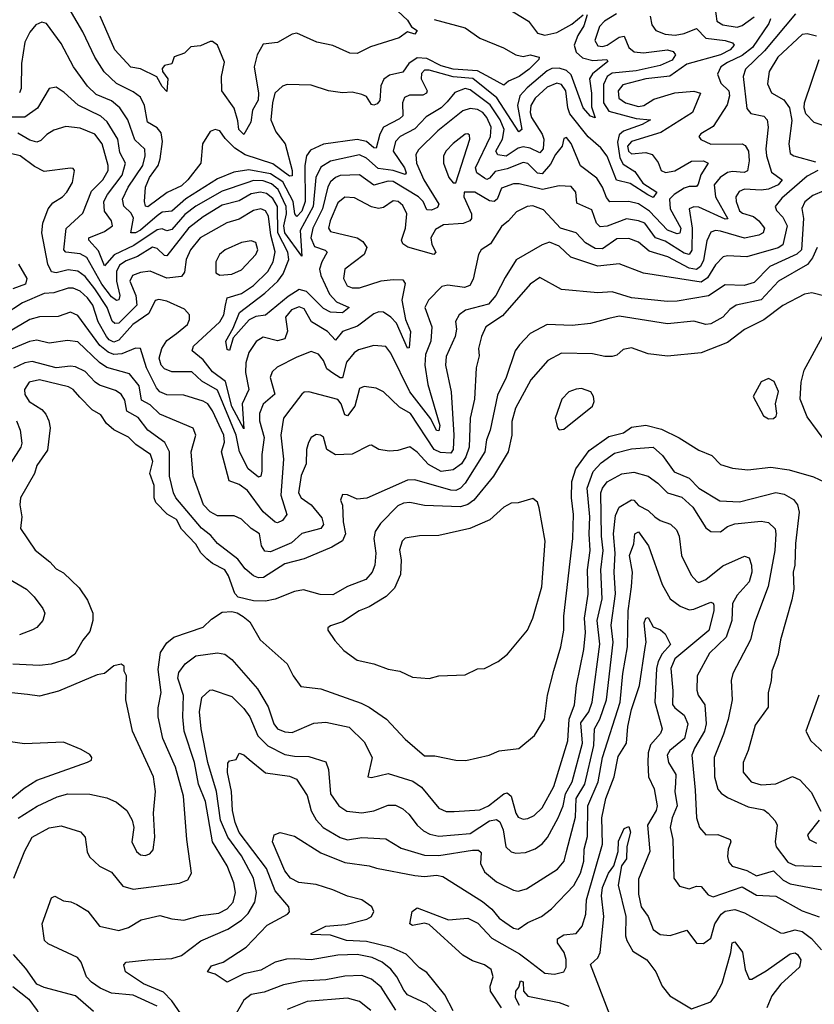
# Model space of a CAD drawing. Extents: x 1678431 to 1860718, y 384618 to 522882.
# Tile 288 of 473: x 1747563 to 1750865, y 504120 to 508211. Entities that reach past the tile are written whole.
import ezdxf

# ---------------------------------------------------------------- set-up
doc = ezdxf.new("R2010")
doc.units = 0

msp = doc.modelspace()

# ---------------------------------------------------------------- linework, layer by layer
at = {"layer": '0CON10XD'}
for points in [[(1749285, 508211.9), (1749415, 508177.5), (1749475, 508134.5), (1749574.1, 508094.1), (1749625.2, 508065.2), (1749655, 508058.2), (1749685, 508064.4), (1749722.5, 508055), (1749720, 508045), (1749679.7, 508005), (1749638.5, 507975), (1749594.4, 507955.6), (1749575, 507938.5), (1749519.6, 507969.6), (1749465, 507998.9), (1749364.9, 508005.1), (1749315, 508019.6), (1749255, 508049.2), (1749215, 508052.2), (1749180.6, 508029.4), (1749155, 507992.5), (1749099.8, 507980.2), (1749076.3, 507963.7), (1749063.6, 507936.4), (1749059.2, 507875), (1749049, 507861), (1749035, 507855.4), (1749025, 507858.9), (1749005, 507891.8), (1748985, 507900), (1748945, 507909.4), (1748905, 507907.1), (1748845.8, 507915.8), (1748775, 507939.2), (1748675, 507941.4), (1748655.6, 507934.4), (1748624.1, 507905.9), (1748613.3, 507865), (1748606.2, 507795), (1748628.1, 507745), (1748666, 507695), (1748695.4, 507585), (1748695, 507562.7), (1748685, 507560.6), (1748615, 507611.4), (1748499.8, 507649.8), (1748456.8, 507676.8), (1748416.6, 507716.6), (1748395, 507748.6), (1748375, 507754.2), (1748355, 507746.2), (1748323.1, 507695), (1748316.5, 507615), (1748261.6, 507545), (1748235, 507521), (1748176.5, 507493.5), (1748095, 507433.1), (1748086.4, 507436.4), (1748081.9, 507455), (1748085.7, 507515), (1748103.3, 507555), (1748138.2, 507605), (1748147.4, 507632.6), (1748156.8, 507705), (1748151.5, 507741.5), (1748135, 507762), (1748094.7, 507785), (1748082.5, 507855), (1748065, 507888.4), (1748035, 507910.7), (1747965.8, 507945.8), (1747914.3, 507994.3), (1747875.5, 508055.5), (1747825, 508160.6), (1747755, 508281.1)], [(1749589.1, 508259.1), (1749677.8, 508205), (1749715.5, 508155), (1749745, 508146.7), (1749795, 508158.1), (1749857.2, 508192.8), (1749905, 508230.7)], [(1750451.8, 508265), (1750459.7, 508205), (1750485, 508190), (1750545, 508180.3), (1750565, 508186.7), (1750615, 508222.5)], [(1750786.9, 508235), (1750658.6, 508081.4), (1750579.5, 508005), (1750569.2, 507975), (1750585, 507842.5), (1750601.1, 507821.1), (1750655, 507810), (1750668.8, 507795), (1750673, 507765), (1750663.8, 507675), (1750666.5, 507645), (1750687.6, 507577.6), (1750732.1, 507545), (1750714.7, 507525), (1750675, 507506.4), (1750645, 507502.2), (1750575, 507506.1), (1750552.9, 507497.1), (1750539.4, 507475), (1750540, 507455), (1750555, 507416.1), (1750566.7, 507406.7), (1750612.9, 507392.9), (1750635, 507375.7), (1750657.9, 507345), (1750652.5, 507325), (1750635, 507315.6), (1750575, 507303.8), (1750475, 507332.9), (1750455, 507334.7), (1750435, 507328.5), (1750418, 507292), (1750405, 507211.3), (1750392, 507185), (1750375, 507173.4), (1750345, 507178.4), (1750257.1, 507225), (1750179, 507249), (1750135, 507286.5), (1750095, 507301.8), (1750045, 507300.5), (1749985, 507258.9), (1749955, 507260.2), (1749915, 507284.2), (1749875.8, 507325.8), (1749811.1, 507345), (1749740.5, 507420.5), (1749695, 507437), (1749671.4, 507435), (1749627.4, 507412.6), (1749595, 507374.6), (1749565, 507351.5), (1749519.8, 507280.2), (1749481.4, 507255), (1749469.5, 507235), (1749447, 507133), (1749433.3, 507106.7), (1749411.9, 507098.1), (1749342.4, 507107.6), (1749317.4, 507102.6), (1749262.1, 507045), (1749246.1, 507015), (1749275.8, 506935), (1749271.7, 506875), (1749249.9, 506820.1), (1749246.2, 506775), (1749259.1, 506695), (1749308.7, 506525), (1749305, 506502.5), (1749295, 506504.6), (1749272.1, 506552.1), (1749184.9, 506664.9), (1749105, 506825.6), (1749085, 506853.3), (1749035, 506857.5), (1748970.9, 506839.1), (1748952.9, 506827.1), (1748921.9, 506788.1), (1748905, 506723.1), (1748895, 506722.6), (1748865, 506742.9), (1748839.9, 506759.9), (1748825.8, 506795), (1748805, 506820.8), (1748775, 506832.1), (1748715, 506809.5), (1748633.2, 506766.8), (1748612.3, 506747.7), (1748604.6, 506725), (1748623.6, 506655), (1748575, 506613.8), (1748559.3, 506575), (1748559.6, 506545), (1748578.8, 506475), (1748570, 506405), (1748570, 506335), (1748565, 506314.3), (1748555, 506309.6), (1748512.5, 506345), (1748477.2, 506415), (1748463.4, 506485), (1748385, 506671.3), (1748319.7, 506709.7), (1748278, 506748), (1748195, 506748.1), (1748165, 506760.6), (1748151.2, 506775), (1748142.7, 506805), (1748154.1, 506845), (1748175, 506877.4), (1748215, 506907.4), (1748260, 506945), (1748269.1, 506965), (1748269.4, 506985), (1748247.6, 507007.6), (1748175, 507040.8), (1748141.8, 507048.2), (1748125.5, 507044.5), (1748099.6, 506990.4), (1748033.1, 506945), (1747975, 506880), (1747955, 506871.5), (1747935, 506880.6), (1747924.3, 506894.3), (1747889.1, 506955), (1747867.3, 507025), (1747845, 507055.6), (1747815, 507082.7), (1747785, 507095.6), (1747765, 507096), (1747705, 507076.7), (1747665, 507073.8), (1747575.2, 507034.8), (1747499.2, 506985)], [(1750043.8, 508235), (1749993.3, 508205), (1749972.7, 508182.7), (1749953.3, 508125), (1749965, 508102.8), (1749985, 508099.4), (1750005, 508104.8), (1750055, 508138.4), (1750075, 508143.1), (1750094.4, 508095), (1750117, 508077), (1750155, 508073.3), (1750255.5, 508085.5), (1750278.5, 508078.5), (1750289.1, 508065), (1750275, 508043.2), (1750225, 508019.9), (1750125, 507998.9), (1750025, 507989.3), (1750004.8, 507975), (1749988.9, 507941.1), (1749989.7, 507865), (1750011.5, 507831.5), (1750125, 507800.7), (1750184, 507795), (1750150, 507775), (1750071.8, 507748.2), (1750055, 507731.9), (1750047.6, 507702.4), (1750057.6, 507637.6), (1750071, 507611), (1750119.6, 507579.6), (1750152, 507532), (1750210.8, 507495), (1750195, 507471.8), (1750173.4, 507483.4), (1750100.1, 507530.1), (1750043.8, 507543.8), (1750005, 507644.3), (1749978.8, 507678.8), (1749925, 507724.2), (1749849.6, 507819.6), (1749840.6, 507845), (1749832.8, 507915), (1749815, 507942.3), (1749795, 507946.9), (1749755, 507930.5), (1749705.2, 507885), (1749687.3, 507855), (1749684.5, 507825.5), (1749689.8, 507805), (1749734.8, 507735), (1749741, 507715), (1749738.3, 507675), (1749725, 507658.1), (1749685, 507677.5), (1749655, 507683), (1749635, 507677.1), (1749585, 507643.3), (1749549.6, 507649.6), (1749541.8, 507665), (1749569.6, 507715), (1749576.8, 507755), (1749559.4, 507795), (1749517.7, 507857.7), (1749435, 507919.5), (1749415, 507924.8), (1749371.5, 507908.5), (1749339.7, 507870.3), (1749315.1, 507844.9), (1749253, 507807), (1749205, 507757.4), (1749144.6, 507725.4), (1749125.2, 507705), (1749115.6, 507665), (1749162.7, 507595), (1749168.8, 507575), (1749165, 507567.7), (1749115, 507584), (1749052.4, 507592.4), (1749005, 507636.1), (1748975, 507649.5), (1748855, 507623.7), (1748815, 507597.6), (1748793.8, 507555), (1748782.9, 507435), (1748729.4, 507335), (1748735, 507228.6), (1748665.3, 507325.3), (1748660.6, 507355), (1748671.4, 507405), (1748671, 507435), (1748637.4, 507505), (1748609, 507529), (1748575, 507540.9), (1748535, 507542.6), (1748506.5, 507533.5), (1748405, 507498.5), (1748295, 507436.7), (1748249.1, 507400.9), (1748195, 507339.6), (1748175, 507333.1), (1748155, 507342.2), (1748135, 507337.4), (1748037.8, 507272.2), (1747955.7, 507234.3), (1747915, 507188.8), (1747890.6, 507250.6), (1747850, 507295), (1747850.4, 507305), (1747915, 507330.4), (1747948.2, 507355), (1747945.4, 507375), (1747915.9, 507415.9), (1747912.5, 507455), (1747928, 507485), (1747988.9, 507565), (1748003.5, 507615), (1747979.2, 507659.2), (1747971.4, 507715), (1747926.8, 507786.8), (1747899.8, 507809.8), (1747806.1, 507856.1), (1747748.4, 507908.4), (1747715, 507930.5), (1747685.5, 507924.5), (1747637, 507843), (1747585, 507806.1), (1747505, 507806.1)], [(1750183.2, 508225), (1750189.8, 508189.7), (1750206.2, 508166.2), (1750245, 508150.6), (1750286.4, 508146.4), (1750325, 508153.6), (1750375, 508174.1), (1750415, 508134.2), (1750495, 508124.3), (1750525.8, 508115), (1750532.7, 508105), (1750515.3, 508085), (1750475.9, 508065), (1750335, 508025.5), (1750265, 507976.3), (1750165, 507965.1), (1750069.5, 507940.5), (1750050, 507915), (1750053.2, 507885), (1750080.9, 507865), (1750135, 507850.3), (1750156.8, 507855), (1750199, 507881), (1750285, 507906.8), (1750365, 507913.3), (1750391.9, 507905), (1750359.1, 507825), (1750227.4, 507742.6), (1750105.6, 507705), (1750088.8, 507685), (1750092.9, 507665), (1750105, 507654), (1750165, 507659.7), (1750190.8, 507650.7), (1750216.9, 507616.9), (1750228.9, 507585), (1750246.3, 507576.3), (1750285, 507582.5), (1750355, 507623.8), (1750404.7, 507624.7), (1750424.4, 507615), (1750393.2, 507566.8), (1750383, 507527), (1750375, 507517.3), (1750345, 507518), (1750325, 507511.3), (1750283.3, 507485), (1750263.4, 507465), (1750266.3, 507425), (1750310, 507345), (1750306.5, 507323.5), (1750295, 507320.8), (1750255, 507336.7), (1750179.7, 507415), (1750135, 507445.8), (1750095, 507455.2), (1750015, 507454.7), (1750001.5, 507471.5), (1749985.3, 507514.7), (1749962, 507552), (1749893.3, 507603.3), (1749855, 507696.9), (1749835, 507721.4), (1749825, 507717.5), (1749816.9, 507685), (1749789.7, 507650.3), (1749769.3, 507610.7), (1749735, 507570.8), (1749715, 507573.7), (1749675, 507613), (1749655, 507617.3), (1749589.2, 507590.8), (1749539.4, 507580.6), (1749515, 507552.8), (1749505, 507547.6), (1749495, 507552), (1749463, 507575), (1749457.3, 507595), (1749519, 507725), (1749522.3, 507765), (1749505, 507804.7), (1749487.9, 507825), (1749465, 507837.6), (1749435, 507842), (1749405, 507831.6), (1749300.3, 507749.7), (1749220.3, 507669.7), (1749208.8, 507651.2), (1749211.7, 507615), (1749243.2, 507545), (1749305.3, 507445), (1749300, 507430), (1749275, 507419.5), (1749255, 507421.1), (1749239.6, 507455), (1749220.2, 507475), (1749115, 507538.8), (1749095, 507540.4), (1749035, 507523), (1748975, 507565.7), (1748895, 507563.2), (1748875, 507554.8), (1748855, 507536.9), (1748843.7, 507516.3), (1748821.4, 507425), (1748780.9, 507345), (1748773.2, 507305), (1748788.5, 507268.5), (1748833.1, 507253.1), (1748840.8, 507245), (1748818.5, 507205), (1748809.6, 507175), (1748815, 507148.5), (1748850.1, 507070.1), (1748879.2, 507039.2), (1748932.5, 507015), (1748905, 506992.5), (1748855, 506996.1), (1748825, 507011.1), (1748755, 507081.6), (1748725, 507089.5), (1748678.9, 507061.1), (1748585, 506983.3), (1748545, 506977.2), (1748516.6, 506963.4), (1748450.6, 506889.4), (1748435, 506836.2), (1748425, 506840), (1748419.4, 506875), (1748450.9, 506929.1), (1748476.8, 506995), (1748582.5, 507075), (1748636, 507124), (1748657.8, 507155), (1748681.2, 507215), (1748676.8, 507245), (1748636, 507325), (1748634.2, 507435), (1748615, 507467.9), (1748589, 507489), (1748564.3, 507494.3), (1748525, 507487.7), (1748475, 507458), (1748405, 507439.8), (1748325, 507392.2), (1748264.8, 507345), (1748175, 507230.4), (1748165, 507230.7), (1748135, 507260), (1748115, 507265.2), (1748053.1, 507226.9), (1748005, 507209), (1747978.5, 507191.5), (1747965.4, 507165), (1747965.3, 507125), (1747979.8, 507065), (1747975, 507046.5), (1747965, 507044.3), (1747945, 507059.8), (1747905, 507111.7), (1747842.7, 507222.7), (1747815, 507237.6), (1747755, 507244.8), (1747746.9, 507255), (1747757, 507343), (1747825, 507407.3), (1747861, 507499), (1747908.8, 507545), (1747930.4, 507585), (1747930.2, 507605), (1747905.6, 507695), (1747875, 507735.7), (1747815, 507759.7), (1747755, 507766.6), (1747705, 507752.1), (1747676.1, 507733.9), (1747651.5, 507708.5), (1747635, 507702.5), (1747605, 507710.6), (1747555, 507740)], [(1749920.9, 508230.9), (1749907.5, 508185), (1749883, 508145), (1749867.8, 508105), (1749875.9, 508075.9), (1749902.4, 508052.4), (1749945, 508040.7), (1750002.5, 508045), (1750006.6, 508036.6), (1749944, 507986), (1749931.1, 507965), (1749939.6, 507905), (1749939, 507849), (1749955, 507802.5), (1749935, 507810), (1749905, 507844.6), (1749855, 507981.9), (1749835, 508000.1), (1749805, 508009), (1749775, 508008), (1749755, 507997.8), (1749671.7, 507928.3), (1749641, 507895), (1749631.7, 507855), (1749649.2, 507755), (1749637.5, 507745), (1749545.8, 507885.8), (1749445.9, 507965.9), (1749364, 507974), (1749265, 508001.5), (1749245, 508000.5), (1749233.3, 507986.7), (1749231.5, 507965), (1749256.4, 507915), (1749253.8, 507905), (1749237.8, 507897.8), (1749182.8, 507897.2), (1749162.3, 507887.8), (1749154.2, 507865.8), (1749155, 507812.1), (1749141.6, 507798.4), (1749075, 507763.8), (1749059.3, 507735), (1749045, 507677.3), (1749035, 507678.1), (1749005, 507704.8), (1748965, 507713.4), (1748825, 507694.3), (1748771.7, 507668.3), (1748755.2, 507644.8), (1748747.7, 507605), (1748749.6, 507455), (1748735, 507415.9), (1748715, 507393.6), (1748706.6, 507405), (1748699.5, 507455), (1748657.2, 507537.2), (1748605, 507571.1), (1748515, 507587.8), (1748452.5, 507577.5), (1748385, 507549.8), (1748253.8, 507466.2), (1748195, 507415.8), (1748155, 507411), (1748134.3, 507395.7), (1748065, 507335.9), (1748044.8, 507324.8), (1748025.4, 507325.4), (1748036.5, 507386.5), (1748026.7, 507406.7), (1747995.8, 507435.8), (1747990.7, 507465), (1748013.3, 507515), (1748074.8, 507605), (1748084.8, 507645), (1748082.6, 507672.6), (1748041.8, 507711.8), (1748012.7, 507795), (1747978.9, 507845), (1747945, 507873.2), (1747880.7, 507900.7), (1747845, 507934.6), (1747787.3, 508015), (1747735, 508112.5), (1747675, 508194.4), (1747655, 508200), (1747630.7, 508189.3), (1747605, 508159.2), (1747585, 508118), (1747570.5, 508029.5), (1747568.9, 507925), (1747562.7, 507907.3)], [(1749135, 508245.9), (1749175, 508208.8), (1749191.3, 508181.3), (1749215, 508165.5), (1749205, 508150.6), (1749175, 508160), (1749140, 508135), (1749021.2, 508098.8), (1748965, 508070), (1748935, 508071.8), (1748865, 508103.5), (1748797.6, 508117.6), (1748715, 508154.6), (1748695, 508150.9), (1748635, 508115.9), (1748575, 508109.3), (1748550.4, 508065), (1748538, 508015), (1748555.7, 507905), (1748553.5, 507876.5), (1748530.8, 507835), (1748524.2, 507785.8), (1748495, 507733.5), (1748473.6, 507755), (1748470.3, 507790.3), (1748453.8, 507843.8), (1748403.2, 507915), (1748402.2, 507975), (1748414.7, 508034.7), (1748385.2, 508105.2), (1748365, 508120.6), (1748355, 508120), (1748315, 508102), (1748275, 508098.8), (1748247.8, 508072.2), (1748205, 508056.7), (1748195, 508027.5), (1748165, 508020), (1748155, 508007.5), (1748156.7, 507995), (1748178.6, 507965), (1748175, 507912.5), (1748155, 507933.8), (1748133, 507973), (1748065, 508007.3), (1748025, 508013.8), (1747958.2, 508085), (1747897.5, 508225)], [(1750683.8, 508215), (1750676.3, 508195), (1750608, 508095), (1750565, 508062.5), (1750505, 508032.8), (1750477.1, 508015), (1750463.3, 507985), (1750477.1, 507947.1), (1750510.7, 507915), (1750512.5, 507895), (1750503.4, 507856.6), (1750445, 507767.5), (1750393.1, 507736.9), (1750385.7, 507725), (1750393.6, 507713.6), (1750435, 507693.8), (1750565.8, 507695.8), (1750578.3, 507688.2), (1750591.1, 507665), (1750595.2, 507624.8), (1750587.6, 507582.4), (1750573.6, 507576.4), (1750525, 507580.5), (1750505, 507575.8), (1750473.5, 507555), (1750449.6, 507525), (1750454.3, 507475), (1750506, 507384), (1750495, 507382.5), (1750385, 507431.4), (1750365, 507433.3), (1750345.6, 507425), (1750357.9, 507345), (1750356.2, 507253.8), (1750345, 507234.8), (1750325, 507240.4), (1750245, 507290.3), (1750205.1, 507305.1), (1750161.2, 507365), (1750135, 507375.9), (1750085, 507383.7), (1750005, 507353), (1749975, 507350.8), (1749960.6, 507365), (1749940.3, 507420.3), (1749878.9, 507448.9), (1749873.8, 507495), (1749855, 507518.4), (1749805, 507520.6), (1749735.2, 507504.8), (1749639.2, 507529.2), (1749615, 507529.6), (1749565, 507511.6), (1749548, 507465), (1749535, 507456.2), (1749515, 507458.4), (1749455, 507494.1), (1749410, 507495), (1749409.5, 507475), (1749440.5, 507405), (1749440.4, 507385), (1749433.1, 507375), (1749405.6, 507364.4), (1749325, 507358.1), (1749290.6, 507339.4), (1749271.4, 507305), (1749276.3, 507276.3), (1749293.1, 507245), (1749284.3, 507235.7), (1749176, 507266), (1749155, 507280), (1749150.3, 507295), (1749166.6, 507345), (1749171.7, 507405), (1749155, 507438.8), (1749135.6, 507455.6)], [(1750875, 508143.1), (1750835, 508152.7), (1750815, 508148.8), (1750713.4, 508055), (1750677.3, 507995), (1750671.1, 507945), (1750687.3, 507907.3), (1750738.6, 507878.6), (1750761.8, 507845), (1750772.4, 507792.4), (1750759.7, 507695), (1750764.8, 507654.8), (1750780.8, 507645), (1750870.4, 507620.4)], [(1751005, 507736.2), (1750865, 507784.4), (1750829.7, 507819.7), (1750822.5, 507845), (1750824.2, 507865), (1750885.9, 508045)], [(1749365, 507532.5), (1749375, 507533.3), (1749434.3, 507714.3), (1749431.7, 507731.7), (1749425, 507736.9), (1749414.2, 507735), (1749365, 507696.9), (1749335, 507665.4), (1749324.7, 507645), (1749324, 507615), (1749347.1, 507555), (1749365, 507532.5)], [(1749135.6, 507455.6), (1749115, 507458.2), (1749075, 507430.4), (1749054.1, 507425.9), (1749025, 507433.1), (1748955, 507470.3), (1748915, 507472.9), (1748885, 507450), (1748852.8, 507375), (1748847.1, 507345), (1748855, 507331.3), (1748965.2, 507305.2), (1748989.4, 507289.4), (1749006.4, 507265), (1748994.6, 507235), (1748914, 507175), (1748908.2, 507135), (1748924.6, 507105), (1748945, 507097.2), (1748975, 507096.8), (1749065, 507126.4), (1749115, 507132), (1749155, 507130), (1749165.4, 507115.4), (1749151.5, 507045), (1749166.4, 506965), (1749187.3, 506915), (1749181.7, 506848.3), (1749175, 506846.2), (1749129.5, 506949.5), (1749105, 506975.6), (1749075, 506995.2), (1749055, 506996.8), (1749035, 506989.2), (1748967.6, 506937.6), (1748904.6, 506915.4), (1748875, 506879.5), (1748842.5, 506915), (1748775.3, 506955), (1748745, 507009.6), (1748725, 507018.4), (1748692.8, 507005), (1748667.1, 506975), (1748676.4, 506916.4), (1748664.5, 506885), (1748635, 506876.3), (1748575, 506892.5), (1748545.8, 506874.2), (1748515, 506827.8), (1748503, 506785), (1748502.2, 506745), (1748515.2, 506675), (1748487.5, 506615), (1748495, 506511.2), (1748444.5, 506604.5), (1748418.1, 506708.1), (1748365, 506747.6), (1748325, 506797.7), (1748280.4, 506835), (1748286.1, 506855), (1748395, 506955.4), (1748411, 506985), (1748418, 507025), (1748425.3, 507055), (1748485, 507072.7), (1748535, 507106.1), (1748595, 507164.3), (1748617.2, 507205), (1748624.2, 507245.8), (1748606.3, 507315), (1748597, 507395), (1748585, 507416.8), (1748565, 507425.2), (1748535, 507418.3), (1748475, 507382.6), (1748423.7, 507366.3), (1748312.9, 507305), (1748272.4, 507255), (1748255.2, 507214.8), (1748247.5, 507162.5), (1748235, 507143.3), (1748175, 507137.5), (1748105, 507166.7), (1748065, 507161), (1748032.5, 507147.5), (1748021.3, 507125), (1748045.8, 507065), (1748049.3, 507025), (1747975, 506949.4), (1747958.2, 506948.2), (1747948, 506958), (1747927.2, 507015), (1747875, 507093.2), (1747835, 507143.7), (1747805, 507166.7), (1747765, 507172), (1747715, 507159), (1747695, 507163.9), (1747679.7, 507195), (1747655.7, 507325), (1747658.7, 507365), (1747681.2, 507425), (1747700.4, 507449.6), (1747740.9, 507475), (1747758.8, 507495), (1747782.2, 507535), (1747791.2, 507585), (1747785, 507593.3), (1747775, 507594), (1747665, 507580.4), (1747625, 507601.2), (1747565, 507645.8), (1747525, 507654.3)], [(1750879.6, 507585), (1750835, 507560.3), (1750730.8, 507469.2), (1750702.5, 507435), (1750707.8, 507417.8), (1750735, 507390.4), (1750753.1, 507355), (1750735.1, 507274.9), (1750715, 507263.1), (1750585, 507226.2), (1750505, 507229.7), (1750487.1, 507225), (1750455, 507192.4), (1750420.9, 507139.1), (1750395, 507120.4), (1750155, 507157.5), (1750055, 507196.8), (1749965, 507187.2), (1749853.8, 507223.8), (1749805, 507270.3), (1749765, 507286.2), (1749735, 507275.4), (1749626.9, 507213.1), (1749580.1, 507139.9), (1749541.9, 507065), (1749511.1, 507028.9), (1749416.1, 507003.9), (1749389.5, 506985), (1749373.6, 506956.4), (1749377.7, 506925), (1749372.5, 506895), (1749335, 506812), (1749333.1, 506775), (1749356.7, 506665), (1749366.9, 506485), (1749364.6, 506425.4), (1749355, 506409.8), (1749312.1, 506412.1), (1749285.5, 506425.5), (1749186.6, 506575), (1749141.2, 506601.2), (1749075, 506664.4), (1749045, 506679.4), (1748995, 506687.1), (1748975, 506678.5), (1748955.2, 506605), (1748925, 506565.4), (1748915, 506569.5), (1748898.9, 506615), (1748885, 506632.9), (1748765, 506664.4), (1748745, 506663.3), (1748735, 506655.7), (1748690.4, 506595), (1748658.8, 506555), (1748648.3, 506485), (1748659.4, 506385), (1748648.3, 506235), (1748672.7, 506155), (1748655, 506130.8), (1748635, 506121.1), (1748625, 506122.9), (1748575, 506166.9), (1748509.4, 506255), (1748475, 506279.7), (1748433.1, 506295), (1748402.2, 506415), (1748414.5, 506455.5), (1748412, 506485), (1748365, 506586.2), (1748345, 506614.7), (1748325, 506626.6), (1748245, 506650.3), (1748175, 506652), (1748145, 506665.3), (1748131.1, 506681.1), (1748089.7, 506765), (1748064.6, 506844.6), (1748045, 506846.2), (1747987.1, 506822.9), (1747955, 506820.4), (1747930.2, 506830.2), (1747896.7, 506856.7), (1747805, 506982.5), (1747775, 506995.9), (1747722.4, 506977.6), (1747645, 506976.7), (1747605, 506965.6), (1747475, 506888.8)], [(1750905, 507500.4), (1750859, 507481), (1750825.2, 507454.8), (1750813.2, 507426.8), (1750820, 507385), (1750812.3, 507255), (1750792.9, 507237.1), (1750680.9, 507185), (1750615, 507118.9), (1750573.3, 507106.7), (1750495, 507110), (1750425, 507063.8), (1750295, 507041.1), (1750255, 507039.7), (1750106.2, 507055), (1750025, 507080.9), (1749965, 507076.2), (1749815, 507089.5), (1749725, 507139.6), (1749685, 507111.8), (1749570, 506980), (1749500.4, 506935), (1749482.5, 506895), (1749470.4, 506845), (1749471.9, 506815), (1749459.6, 506765), (1749452.5, 506635), (1749435.2, 506554.8), (1749430.8, 506435), (1749417.5, 506395), (1749398.5, 506365), (1749365, 506341.2), (1749315, 506334.2), (1749262.3, 506362.3), (1749215, 506414.7), (1749185, 506436.4), (1749135, 506420.8), (1749097.9, 506417.9), (1749055, 506425.6), (1749025, 506442.9), (1749015, 506442.5), (1748945, 506405.6), (1748875, 506403.1), (1748839.2, 506425), (1748825, 506475.8), (1748813.3, 506485), (1748795, 506487.8), (1748775, 506475.6), (1748762.7, 506455), (1748755.5, 506425), (1748753.3, 506365), (1748733.3, 506316.7), (1748721.4, 506245), (1748732.5, 506225), (1748775, 506195.3), (1748819.2, 506140.8), (1748826, 506114), (1748815, 506097.5), (1748735, 506076), (1748692.5, 506037.5), (1748605, 506000.7), (1748582.2, 506002.2), (1748567.9, 506025), (1748559.5, 506075), (1748525, 506096.4), (1748485.3, 506135.3), (1748455, 506149.6), (1748385, 506150.3), (1748355, 506165.9), (1748326.6, 506195), (1748284.6, 506315), (1748275.9, 506415), (1748295.4, 506485), (1748284.1, 506514.1), (1748145, 506571.6), (1748105, 506611.3), (1748069.5, 506629.5), (1748060.3, 506690.3), (1748019.4, 506739.4), (1747925, 506766), (1747895, 506787), (1747805, 506872), (1747761.5, 506878.5), (1747685, 506867.3), (1747635, 506879.7), (1747604.6, 506874.6), (1747495, 506828.9)], [(1748395, 507149.4), (1748445, 507153.9), (1748485, 507172.1), (1748544.5, 507235), (1748553.2, 507255), (1748545, 507285.6), (1748525, 507292.7), (1748485, 507285.4), (1748417.1, 507255), (1748393.5, 507235), (1748378.5, 507205), (1748378.6, 507158.6), (1748395, 507149.4)], [(1750877.8, 507265), (1750858.2, 507221.8), (1750836.7, 507193.3), (1750716.1, 507123.9), (1750645, 507047.2), (1750541.1, 507025), (1750513.6, 507006.4), (1750484.8, 506975.2), (1750435, 506946.9), (1750415, 506945.2), (1750365, 506958.9), (1750255, 506947), (1750055, 506978.9), (1750010.8, 506969.2), (1749935, 506949.1), (1749859.2, 506940.8), (1749755, 506944.6), (1749685, 506906.5), (1749639.8, 506860.3), (1749622.5, 506835), (1749584.7, 506725), (1749548.7, 506651.3), (1749518, 506505), (1749502.8, 506465), (1749495.9, 506415), (1749414.6, 506285.4), (1749395, 506264.1), (1749375, 506254.7), (1749355, 506255.7), (1749205, 506298.6), (1749175, 506298.1), (1749006.3, 506223.7), (1748965, 506219.5), (1748925, 506237.5), (1748905, 506238.8), (1748896, 506215), (1748905, 506193.3), (1748907.5, 506125), (1748917, 506075), (1748904.4, 506045.6), (1748860.5, 506019.5), (1748745, 505970.6), (1748665, 505950.2), (1748575.9, 505894.1), (1748555, 505892.6), (1748535, 505899.7), (1748499.6, 505929.6), (1748470.3, 505970.3), (1748385, 506034.2), (1748358, 506068), (1748318.8, 506098.8), (1748212.7, 506225), (1748202.4, 506245), (1748185.9, 506315), (1748185.2, 506415.2), (1748165.8, 506455), (1748095, 506505.3), (1748055, 506558.6), (1748008.3, 506585), (1748000.2, 506630.2), (1747984.6, 506655), (1747961, 506671), (1747895, 506692.5), (1747877.3, 506705), (1747835, 506749.7), (1747795, 506768.3), (1747775, 506772), (1747715, 506765.2), (1747615, 506790.3), (1747585, 506785.2), (1747537.2, 506762.8)], [(1747558.3, 507195), (1747592.4, 507135), (1747587.2, 507112.8), (1747535, 507092.1)], [(1750915, 507060.8), (1750855.5, 507075.5), (1750825, 507070), (1750735, 507022.9), (1750655, 506963.8), (1750575, 506923.5), (1750505, 506869.2), (1750395, 506827.5), (1750255, 506812.5), (1750175, 506822.7), (1750105, 506848.2), (1750071.2, 506841.2), (1750045, 506817.5), (1750025, 506812), (1749995, 506811.5), (1749942.9, 506822.9), (1749815, 506825.8), (1749758.2, 506795), (1749687.9, 506715), (1749623.1, 506596.9), (1749607.8, 506542.2), (1749607.9, 506485), (1749593.6, 506415), (1749532.5, 506315), (1749450, 506215), (1749425, 506196.4), (1749395, 506186.9), (1749245, 506192.5), (1749184.7, 506205.3), (1749157.9, 506202.1), (1749135, 506190.6), (1749062.5, 506117.5), (1749040.4, 506085), (1749035.2, 506055), (1749043.7, 505995), (1749038.8, 505945), (1749027.9, 505915), (1749001.4, 505885), (1748925, 505855.5), (1748865, 505821.2), (1748812.4, 505822.4), (1748742.9, 505842.9), (1748705, 505835.9), (1748625, 505803.7), (1748585, 505795.3), (1748535, 505796.5), (1748471.2, 505811.2), (1748456.6, 505826.6), (1748431, 505901), (1748415.8, 505925), (1748365, 505951.2), (1748341, 505971), (1748316.3, 505996.3), (1748295, 506031.3), (1748235, 506094.6), (1748215, 506133.9), (1748176.4, 506156.4), (1748129.4, 506205), (1748121.4, 506225), (1748121.4, 506275), (1748104.1, 506325), (1748116.7, 506375), (1748106.6, 506405), (1748046.5, 506446.5), (1748015, 506476.1), (1747955, 506507.1), (1747923.6, 506533.6), (1747899.7, 506569.7), (1747865, 506590), (1747812.7, 506642.7), (1747784.8, 506674.8), (1747765.9, 506685.9), (1747645, 506714.7), (1747602.2, 506705), (1747583.3, 506675), (1747584.3, 506654.3), (1747602.9, 506625), (1747655, 506591.2), (1747672.3, 506572.2), (1747684.7, 506545), (1747689.2, 506515), (1747678.1, 506421.9), (1747635, 506359.2), (1747624.6, 506325), (1747566.1, 506225), (1747563.6, 506195), (1747571.5, 506145), (1747566.4, 506096.4), (1747627, 506007), (1747688.8, 505958.8), (1747715, 505930), (1747745, 505912.2), (1747810.8, 505850.8), (1747845, 505799.4), (1747867.5, 505745), (1747866.9, 505715), (1747855, 505669.4), (1747825, 505633.1), (1747791.8, 505575), (1747764.4, 505555), (1747693.5, 505533.5), (1747645, 505527.7), (1747535, 505533.8)], [(1750921.8, 506445), (1750835, 506561.2), (1750806, 506635), (1750810.4, 506705), (1750823.7, 506755), (1750899.4, 506895)], [(1750675, 506552), (1750695, 506554), (1750706.8, 506563.2), (1750710, 506575), (1750703.8, 506615), (1750716, 506666), (1750698, 506708), (1750675, 506720), (1750644.1, 506705.9), (1750611.2, 506645), (1750653.8, 506565), (1750675, 506552)], [(1749805, 506507.5), (1749825, 506510), (1749944.2, 506605.8), (1749950, 506625), (1749947.5, 506645), (1749936, 506665), (1749898, 506678), (1749875, 506675.9), (1749845, 506664.6), (1749815.5, 506635), (1749788, 506555), (1749797.5, 506515), (1749805, 506507.5)], [(1747550.3, 506545), (1747565.3, 506505), (1747572.1, 506452.1), (1747567.5, 506435), (1747484.2, 506305)], [(1747539.4, 504645), (1747585, 504757.8), (1747615.3, 504814.7), (1747685, 504853.4), (1747735, 504861.8), (1747816.4, 504836.4), (1747834.6, 504814.6), (1747843.4, 504753.4), (1747852.7, 504732.7), (1747895, 504694.5), (1747945, 504668.9), (1747991.7, 504611.7), (1748035, 504599.1), (1748226.9, 504623.1), (1748262.5, 504637.5), (1748276.7, 504665), (1748257.4, 504805), (1748243.5, 504985), (1748211, 505105), (1748158.6, 505225), (1748138.9, 505315), (1748138.6, 505351.4), (1748150.6, 505415), (1748138.1, 505511.9), (1748148.4, 505581.6), (1748175, 505622.2), (1748203.1, 505645), (1748325, 505686.7), (1748360.1, 505719.9), (1748405, 505748.8), (1748445, 505752.7), (1748467.2, 505747.2), (1748491.5, 505731.5), (1748519.7, 505709.7), (1748561.9, 505635), (1748675.3, 505535.3), (1748699.1, 505485), (1748730.9, 505440.9), (1748815, 505430.4), (1748981.7, 505371.7), (1749014.8, 505354.7), (1749087.5, 505305), (1749165, 505221.8), (1749245, 505152.2), (1749287.7, 505152.3), (1749375, 505134), (1749417, 505133), (1749514.5, 505155.5), (1749555, 505173.1), (1749637.3, 505182.7), (1749702.4, 505237.6), (1749744.2, 505305), (1749756.2, 505405), (1749782.4, 505507.6), (1749812.6, 505605), (1749823.7, 505675), (1749825, 505732.5), (1749862, 506055), (1749864.2, 506155), (1749855.7, 506225), (1749857.5, 506292.5), (1749874.2, 506345), (1749929, 506421), (1750011.2, 506478.8), (1750072.5, 506495), (1750105, 506517.9), (1750165, 506526.2), (1750229.9, 506509.9), (1750304.1, 506474.1), (1750385, 506422.2), (1750440, 506400), (1750475, 506363.5), (1750525, 506347.5), (1750589.3, 506340.7), (1750685, 506351.3), (1750761.4, 506341.4), (1750861.7, 506311.7), (1750909.1, 506289.1)], [(1749929.5, 506075), (1749931.9, 506145), (1749921.5, 506265), (1749946.6, 506333.4), (1749979.7, 506370.3), (1750035, 506409.6), (1750105, 506427.5), (1750195, 506434.6), (1750235, 506400.7), (1750282.2, 506332.2), (1750345, 506305.7), (1750385, 506264.1), (1750472, 506212), (1750555, 506207.6), (1750705, 506246.5), (1750739.4, 506239.4), (1750778.1, 506218.1), (1750794.8, 506194.8), (1750802.3, 506165), (1750787.6, 506035), (1750784.5, 505945), (1750777.3, 505915), (1750779.8, 505845), (1750771.2, 505801.2), (1750724.7, 505635), (1750715.2, 505574.8), (1750688.7, 505505), (1750686.2, 505463.8), (1750673.8, 505415), (1750673.3, 505355), (1750619.9, 505280.1), (1750590.4, 505175), (1750569.2, 505125), (1750569.6, 505085), (1750602.5, 505045), (1750645, 505031.6), (1750705, 505035.9), (1750775, 505066.4), (1750805, 505052.2), (1750852.3, 505002.3), (1750892.3, 504922.3)], [(1748245, 504062.9), (1748194.8, 504135), (1748160.7, 504170.7), (1748077.7, 504205), (1748002.2, 504255), (1747995.7, 504284.3), (1748006.2, 504295), (1748095.5, 504305.5), (1748195, 504310.5), (1748235, 504322.7), (1748315.9, 504384.1), (1748427.7, 504432.3), (1748485, 504470.3), (1748512.8, 504497.2), (1748539.8, 504545), (1748547.1, 504585), (1748534.8, 504645), (1748485, 504737.8), (1748427.5, 504815), (1748397.8, 504885), (1748380.9, 505005), (1748344.4, 505124.4), (1748317.7, 505265), (1748310.6, 505335), (1748319.5, 505395), (1748353.8, 505425), (1748363.2, 505426.8), (1748445, 505399.1), (1748495, 505349.6), (1748519.2, 505315), (1748552.9, 505235), (1748595, 505194.3), (1748665, 505158.4), (1748705, 505150.7), (1748765, 505150), (1748835, 505127.1), (1748845.8, 505095.8), (1748855.3, 504995), (1748890, 504945), (1748922.8, 504922.8), (1748985, 504915.8), (1749035, 504924.7), (1749095, 504947.2), (1749125, 504947.2), (1749155, 504932.5), (1749180.9, 504910.9), (1749214.8, 504864.8), (1749241.6, 504841.6), (1749267.7, 504827.7), (1749305, 504819.1), (1749435, 504830), (1749515, 504882.7), (1749545, 504888.4), (1749557.8, 504877.8), (1749571.7, 504845), (1749583.9, 504773.9), (1749605, 504753.8), (1749625, 504748.2), (1749665, 504751.6), (1749705, 504766), (1749735, 504786.8), (1749757.1, 504812.9), (1749800.2, 504895), (1749821.6, 504945), (1749830.8, 504995), (1749859.7, 505045), (1749901.9, 505205), (1749895, 505290), (1749927.9, 505335), (1749941.8, 505375), (1749974.1, 505615.9), (1749962.8, 505715), (1749983, 505805), (1749978, 505925), (1749987.4, 506005), (1749981, 506065), (1749978.8, 506245), (1749984.4, 506265), (1750005, 506290.9), (1750065.3, 506324.7), (1750115, 506331), (1750174.2, 506315), (1750215, 506285.8), (1750255.2, 506245.2), (1750315, 506226.7), (1750360.8, 506185), (1750415, 506099.4), (1750435, 506084.4), (1750475, 506082.7), (1750504.8, 506105.2), (1750535, 506116.2), (1750645, 506127.6), (1750675, 506122.5), (1750702.1, 506095), (1750705.8, 506075), (1750700.6, 506005), (1750673.7, 505856.3), (1750616.2, 505705), (1750599.6, 505635), (1750526, 505494), (1750520.4, 505465), (1750523.4, 505385), (1750507, 505303), (1750487.3, 505242.7), (1750449.2, 505145), (1750450.7, 505065), (1750465, 505014.4), (1750478, 504998), (1750505, 504980), (1750590, 504940), (1750655, 504927.7), (1750672.9, 504915), (1750702.9, 504882.9), (1750710.9, 504865), (1750702.7, 504795), (1750706.2, 504775), (1750755, 504711.4), (1750785, 504696.6), (1750895, 504692.3)], [(1749306.3, 504076.3), (1749255, 504121.8), (1749175, 504160.3), (1749158.9, 504178.9), (1749130.2, 504235), (1749105, 504265.8), (1749069.7, 504295), (1749028.2, 504315), (1748965, 504327), (1748885.7, 504324.3), (1748775, 504305.3), (1748705, 504308.8), (1748671.9, 504308.1), (1748625, 504295.3), (1748565, 504262.5), (1748495, 504246.4), (1748425, 504212.9), (1748375, 504245.9), (1748344.2, 504255), (1748360.3, 504279.7), (1748408.1, 504295), (1748505, 504357.3), (1748591, 504449), (1748675.6, 504495), (1748684.4, 504505), (1748681.8, 504525), (1748625, 504591.1), (1748588.8, 504685), (1748475, 504834.3), (1748458.5, 504875), (1748447, 504925), (1748443.8, 505005), (1748426.2, 505083.8), (1748428.3, 505121.7), (1748435, 505131.2), (1748463.3, 505136.7), (1748475, 505163.3), (1748495, 505156.9), (1748516.7, 505136.7), (1748585, 505081.4), (1748685, 505068.6), (1748712.9, 505055), (1748757.9, 504987.9), (1748774.5, 504924.5), (1748795, 504887.3), (1748824.8, 504854.8), (1748895, 504813.6), (1748925, 504803.4), (1748985, 504813.8), (1749085, 504807.3), (1749148.6, 504768.6), (1749245, 504739.8), (1749305, 504738.3), (1749445, 504761.2), (1749470.3, 504760.3), (1749481.2, 504751.2), (1749477.5, 504705), (1749495, 504670), (1749545, 504629.2), (1749615, 504593.9), (1749635, 504590.8), (1749669.3, 504600.7), (1749798.7, 504681.3), (1749825.3, 504715), (1749834.8, 504755.2), (1749872.6, 504897.4), (1749875.9, 504975), (1749911, 505035), (1749948.7, 505195), (1749951.6, 505265), (1749974.2, 505305), (1750001.9, 505385), (1750029.9, 505625), (1750020.5, 505695), (1750038.6, 505825), (1750033.4, 505915), (1750038.2, 505995), (1750030.2, 506075), (1750038.8, 506151.2), (1750055, 506185.6), (1750105, 506216.6), (1750115, 506214.5), (1750135, 506192.3), (1750175, 506171.5), (1750203.1, 506145)], [(1749265, 505474.2), (1749305, 505484.3), (1749415, 505489.2), (1749465, 505513.8), (1749495, 505516), (1749551.2, 505545), (1749590.8, 505575), (1749673.1, 505675), (1749696, 505724), (1749732.7, 505855), (1749747.5, 506045), (1749722.4, 506182.4), (1749715, 506206.7), (1749695, 506221.2), (1749635, 506204.2), (1749605, 506202.5), (1749575, 506185.6), (1749517.2, 506132.8), (1749433.1, 506096.9), (1749305, 506068.5), (1749225, 506067.1), (1749165, 506057.1), (1749152.9, 506045), (1749141.6, 506008.4), (1749148.1, 505965), (1749145, 505906.2), (1749120.2, 505849.8), (1749085.9, 505814.1), (1749015, 505771.6), (1748974.4, 505755), (1748905, 505709.2), (1748855, 505692.9), (1748844.2, 505685), (1748844.2, 505675), (1748872.2, 505632.2), (1748910.6, 505590.6), (1748965, 505549.4), (1749034.5, 505534.5), (1749095, 505512.2), (1749143.3, 505505), (1749195, 505480), (1749265, 505474.2)], [(1750203.1, 506145), (1750225, 506129.7), (1750267.1, 506115), (1750292.1, 506092.1), (1750303.8, 506065), (1750312.7, 505985), (1750353.1, 505903.1), (1750376.9, 505876.9), (1750385, 505873.3), (1750415, 505884.7), (1750485, 505942.4), (1750575, 505982.7), (1750594.6, 505974.6), (1750604.6, 505945), (1750605.2, 505915), (1750594.2, 505875), (1750545, 505820), (1750524.8, 505785), (1750522.5, 505715), (1750498.6, 505645), (1750430.3, 505579.7), (1750378.2, 505485), (1750376.8, 505425), (1750382.3, 505405), (1750410.2, 505365), (1750415.5, 505285), (1750408.3, 505255), (1750366.7, 505185), (1750356.1, 505155), (1750369.6, 505009.6), (1750376, 504895), (1750388.8, 504855), (1750415, 504824.3), (1750465, 504825.4), (1750515.7, 504805), (1750518.9, 504795), (1750507.3, 504765), (1750504.8, 504734.7), (1750510.4, 504710.4), (1750524.2, 504694.2), (1750585, 504675.6), (1750625, 504654), (1750695, 504675.3), (1750735.6, 504635.6), (1750765, 504620.4), (1750925, 504590.6)], [(1748135, 504112.1), (1748035, 504158), (1747945, 504167.1), (1747897.6, 504187.6), (1747861.9, 504211.9), (1747840.2, 504235), (1747818.4, 504295), (1747804, 504315), (1747681.7, 504371.8), (1747665.6, 504385), (1747656.4, 504455), (1747695, 504562.5), (1747709.3, 504569.3), (1747745, 504550), (1747776.4, 504546.4), (1747800, 504535), (1747846.6, 504506.6), (1747895, 504444.7), (1747975, 504427.2), (1748015, 504439.3), (1748068.1, 504471.9), (1748145, 504488.9), (1748195, 504474.7), (1748245, 504470.3), (1748315, 504488.6), (1748390.4, 504499.6), (1748425, 504517.5), (1748450.4, 504545), (1748460.4, 504585), (1748453, 504625), (1748424.7, 504695), (1748364.8, 504794.8), (1748335, 504963.1), (1748306.2, 505035), (1748290, 505125), (1748246.1, 505255), (1748240.8, 505315), (1748243.7, 505403.7), (1748220, 505475), (1748225, 505498.5), (1748250.4, 505535), (1748295, 505568.4), (1748385, 505580), (1748415, 505574.6), (1748445, 505553.1), (1748551.2, 505431.2), (1748596, 505356), (1748619.2, 505285), (1748635, 505264.7), (1748665, 505251.8), (1748695, 505249.1), (1748785, 505288.9), (1748835, 505292.5), (1748932.1, 505272.1), (1748995, 505211.1), (1749027.5, 505145), (1749010, 505065), (1749025, 505062.5), (1749095, 505079.5), (1749197.4, 505047.4), (1749232.8, 505022.8), (1749305.2, 504935.2), (1749335, 504921.4), (1749368.9, 504921.1), (1749475, 504928.1), (1749510.9, 504945), (1749575, 504994.3), (1749589, 504999), (1749605.1, 504985.1), (1749625, 504914.4), (1749635, 504898.2), (1749655, 504890), (1749675, 504892.3), (1749701.5, 504905), (1749735, 504936.1), (1749782.5, 505025), (1749841.5, 505215), (1749846.9, 505305), (1749868.8, 505365), (1749876.7, 505445), (1749908.1, 505595), (1749914.5, 505665), (1749910.7, 505725), (1749925.2, 505824.8), (1749922.9, 505925), (1749934.5, 506005), (1749929.5, 506075)], [(1750105.2, 505855), (1750109.6, 505915), (1750096.7, 505985), (1750115, 506034), (1750119.2, 506075), (1750135, 506083.2), (1750176.7, 506025), (1750233.7, 505863.7), (1750266.7, 505805), (1750308.2, 505775), (1750345, 505758.9), (1750365, 505761.3), (1750435, 505790.8), (1750445, 505787.5), (1750448, 505778), (1750448.3, 505755), (1750427.2, 505672.8), (1750285.8, 505555), (1750268.7, 505515), (1750277.3, 505422.8), (1750275.8, 505365.8), (1750285, 505352.1), (1750325, 505321.8), (1750340.2, 505285), (1750326.1, 505225), (1750264.6, 505175), (1750254.1, 505155), (1750258.7, 505125), (1750289.4, 505075), (1750288.8, 505038.8), (1750285.6, 505005), (1750295.2, 504945), (1750274.3, 504895), (1750266.4, 504855), (1750277.2, 504805), (1750281.8, 504645), (1750305, 504610.6), (1750345, 504600), (1750375, 504610.9), (1750395, 504610), (1750424.8, 504574.8), (1750445, 504566.7), (1750565, 504608.3), (1750625, 504573.6), (1750705, 504568.9), (1750815, 504508.8), (1750885, 504483.2)], [(1747511.7, 505891.7), (1747591.4, 505845), (1747623.7, 505813.7), (1747660, 505765), (1747668, 505745), (1747658.8, 505715), (1747635, 505686.2), (1747616.4, 505676.4), (1747562.5, 505655)], [(1749365, 504093.6), (1749329.8, 504159.8), (1749255, 504252.5), (1749225, 504271.4), (1749168.8, 504328.8), (1749106.4, 504356.4), (1749005, 504380.7), (1748921.1, 504385), (1748855, 504407.1), (1748775, 504410), (1748773.8, 504415), (1748835, 504444.6), (1748918.7, 504451.3), (1749006.4, 504473.6), (1749025.7, 504485), (1749035.5, 504505.5), (1749026.9, 504525), (1748984.3, 504555), (1748925, 504569.5), (1748865, 504596.2), (1748795, 504617.6), (1748723.6, 504626.4), (1748689.1, 504645), (1748665.4, 504675), (1748614.2, 504795), (1748620, 504825), (1748645, 504834.2), (1748705, 504819.1), (1748815, 504749.7), (1748915, 504710), (1749015, 504695.9), (1749045.3, 504685.3), (1749205, 504655.2), (1749245, 504651.6), (1749295, 504656.2), (1749320.9, 504650.9), (1749486.9, 504546.9), (1749524.7, 504515), (1749555, 504477.6), (1749578.6, 504461.4), (1749615, 504436.8), (1749635, 504432.1), (1749675, 504459.6), (1749730.9, 504485), (1749773.5, 504516.5), (1749866.3, 504613.7), (1749893, 504665), (1749907.3, 504715), (1749909.5, 504765), (1749923.2, 504816.8), (1749924.6, 504945.4), (1749967.2, 505045), (1749984.7, 505145.3), (1750058.5, 505375), (1750068.9, 505495), (1750089.2, 505605), (1750091.2, 505755), (1750105.2, 505855)], [(1749566, 504105), (1749520, 504175), (1749518.8, 504195), (1749530.3, 504235), (1749522.1, 504265), (1749495, 504283.6), (1749445, 504301.1), (1749404.7, 504325), (1749265, 504451.6), (1749245, 504457.8), (1749195, 504447.9), (1749184.6, 504455), (1749194.3, 504505.7), (1749215, 504520.8), (1749345, 504471.1), (1749425, 504477.8), (1749466.8, 504456.8), (1749525, 504395.3), (1749640.2, 504330.2), (1749673.7, 504305), (1749745, 504250.3), (1749785, 504245.8), (1749824.3, 504255), (1749834, 504275), (1749834, 504306), (1749825.2, 504335.2), (1749798.2, 504375), (1749798.4, 504391.6), (1749825, 504408.9), (1749876.2, 504413.8), (1749900.9, 504445), (1749915.7, 504495), (1749918.8, 504555), (1749984.4, 504785.6), (1749981.8, 504895), (1749999, 504975), (1750033, 505065), (1750050.2, 505149.8), (1750084.5, 505205.5), (1750091, 505275), (1750105.6, 505345), (1750138.4, 505445), (1750162.7, 505602.7), (1750166.6, 505625), (1750158.4, 505705), (1750165, 505724.4), (1750175, 505727.8), (1750195, 505688.8), (1750225.7, 505675.7), (1750245, 505658.8), (1750267.8, 505615), (1750233.3, 505576.7), (1750216.1, 505545), (1750208.8, 505515), (1750202.2, 505375), (1750233.2, 505265), (1750225.9, 505245), (1750185, 505198.9), (1750174.9, 505165), (1750172.9, 505125), (1750176, 505065), (1750199.5, 505015), (1750212.5, 504945), (1750207.6, 504925), (1750172.2, 504865), (1750181.4, 504755), (1750135, 504640.8), (1750135, 504577.5), (1750145.7, 504525.7), (1750175.3, 504485.3), (1750195, 504430.8), (1750225, 504410.5), (1750266.2, 504406.2), (1750335, 504427.8), (1750375, 504374.3), (1750405, 504373.1), (1750435.3, 504394.7), (1750451.2, 504455), (1750477.9, 504495), (1750495, 504507.7), (1750535, 504513.8), (1750575, 504499.7), (1750725, 504417.5), (1750735.5, 504415.5), (1750785, 504430), (1750815, 504422.7), (1750853.7, 504393.7), (1750895, 504346.2)], [(1747556.7, 504893.3), (1747636.4, 504943.6), (1747718.3, 504981.7), (1747763.3, 504995), (1747854, 504994), (1747925, 504977.9), (1747965, 504959.5), (1748008.1, 504925), (1748031.1, 504885), (1748037.3, 504855), (1748029.7, 504795), (1748048.5, 504755), (1748065, 504741.2), (1748085, 504739.1), (1748104.6, 504745.4), (1748117.5, 504762.5), (1748125.4, 504814.6), (1748118.8, 504915), (1748127.5, 505005), (1748119.7, 505065), (1748031.6, 505255), (1748004.5, 505385), (1748006.7, 505485), (1747997.5, 505505), (1747996.9, 505525), (1747985, 505533.3), (1747954.2, 505525.8), (1747915.5, 505494.5), (1747885, 505488.9), (1747725, 505421.9), (1747645, 505401.1), (1747595, 505406.9), (1747475, 505419.6)], [(1750883.9, 505405), (1750830.6, 505255), (1750851.4, 505215), (1750905, 505164.5)], [(1747503.6, 504955), (1747582.2, 505017.8), (1747635, 505051.8), (1747845, 505126.9), (1747861.2, 505135), (1747862.5, 505145), (1747855, 505157.5), (1747819.3, 505179.3), (1747745, 505210), (1747583.1, 505203.1), (1747515, 505212.7)], [(1750885.3, 504884.7), (1750837.1, 504825), (1750844.2, 504805), (1750875, 504790.4)], [(1750015, 504076.7), (1749935.4, 504285), (1749965, 504313.8), (1749975.2, 504335), (1749990, 504485), (1749981.2, 504571.2), (1749985.2, 504605), (1750009.4, 504665), (1750032.7, 504695), (1750050.6, 504755), (1750052.2, 504797.8), (1750075, 504850), (1750095, 504858.8), (1750101.5, 504835), (1750086.4, 504776.4), (1750084.8, 504725), (1750064.5, 504695), (1750050.8, 504615), (1750081.4, 504485), (1750080.6, 504405), (1750085.7, 504385), (1750111.5, 504341.5), (1750168.9, 504305), (1750206.7, 504255), (1750233.6, 504195), (1750265.3, 504155.3), (1750355, 504102), (1750435, 504130.4), (1750455.3, 504155), (1750482.1, 504207.9), (1750519, 504335), (1750524.4, 504375.6), (1750535, 504380), (1750567.1, 504337.1), (1750577.8, 504265), (1750595, 504224.3), (1750605, 504224.5), (1750665, 504259.7), (1750765, 504330), (1750785, 504333.5), (1750795, 504327.8), (1750809.3, 504305), (1750804, 504275), (1750725.7, 504204.3), (1750688.9, 504155), (1750668.5, 504105)], [(1747870.2, 504090.2), (1747795, 504155.3), (1747665, 504190), (1747634.2, 504204.2), (1747588.5, 504268.5), (1747536.8, 504326.8)], [(1749125.8, 504095.8), (1749065, 504191.1), (1749025, 504224.6), (1748985, 504240.5), (1748915, 504236.5), (1748835, 504221.9), (1748735, 504216.4), (1748659.5, 504200.5), (1748579.2, 504170.8), (1748525, 504161.4), (1748495, 504137.5), (1748457, 504073)], [(1749640.5, 504115), (1749623.2, 504146.8), (1749624.4, 504175), (1749637.9, 504192.1), (1749645, 504218), (1749655, 504213.8), (1749656.5, 504175), (1749675, 504154.6), (1749805, 504127.6), (1749845, 504112.8)], [(1747535, 504193.9), (1747601.5, 504141.5), (1747635.5, 504095), (1747687.8, 503995), (1747721.9, 503965), (1747765, 503904.2), (1747847.9, 503837.9), (1747897, 503797), (1748045, 503701.2), (1748107.9, 503617.9), (1748145.6, 503535), (1748184.7, 503484.7), (1748222, 503422), (1748232.8, 503385), (1748236, 503316), (1748196.2, 503105), (1748252.5, 502955), (1748243.3, 502825), (1748267.5, 502765), (1748358, 502655), (1748385, 502630.6), (1748465, 502603.5), (1748595, 502594.4)], [(1749022.7, 504095), (1748975, 504132.4), (1748925, 504145.3), (1748758.1, 504131.9), (1748675, 504098.7)]]:
    msp.add_lwpolyline(points, dxfattribs=at)

doc.saveas('drawing.dxf')
